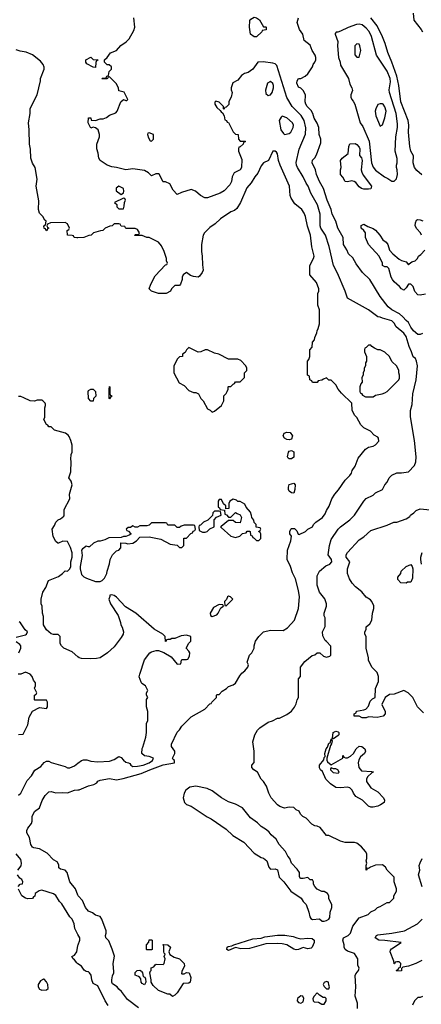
# Model space of a CAD drawing. Header units: inches. Extents: x 2348341 to 2479810, y 460419 to 613669.
# Tile 308 of 656: x 2359501 to 2362941, y 569721 to 578155. Entities that reach past the tile are written whole.
import ezdxf

# ---------------------------------------------------------------- set-up
doc = ezdxf.new("R2010")
doc.units = ezdxf.units.IN
doc.header["$MEASUREMENT"] = 0
for name, color, linetype in [('C3556', 7, 'Continuous'), ('C3557', 7, 'Continuous'), ('C3566', 7, 'Continuous'), ('C3567', 7, 'Continuous')]:
    doc.layers.add(name, color=color, linetype=linetype)

msp = doc.modelspace()

# ---------------------------------------------------------------- linework, layer by layer
at = {"layer": 'C3556', "color": 2, "elevation": 110}
msp.add_lwpolyline([(2359710, 569935.3), (2359704.7, 569935.3), (2359678, 569922), (2359658, 569890), (2359658, 569870), (2359670.9, 569850.9), (2359690, 569842.8), (2359730, 569844.7), (2359743.1, 569856.9), (2359742.7, 569890), (2359730, 569914)], close=True, dxfattribs=at)
at = {"layer": 'C3557', "color": 2}
for points, elevation in [([(2360000, 576286.3), (2359990, 576286), (2359968.4, 576288.4), (2359962, 576302), (2359950, 576306), (2359908.7, 576308.7), (2359906, 576350), (2359922, 576358), (2359926, 576370), (2359910, 576406), (2359890, 576418), (2359764.7, 576415.3), (2359738, 576402), (2359734, 576390), (2359738, 576378), (2359751.3, 576370), (2359738, 576362), (2359732.7, 576347.3), (2359726, 576350), (2359722, 576362), (2359710, 576366), (2359708, 576390), (2359722, 576398), (2359726, 576430), (2359716.4, 576436.4), (2359698, 576470), (2359670, 576498), (2359661.2, 576530), (2359663.1, 576603.1), (2359641.2, 576730), (2359649, 576790), (2359634, 576890), (2359610, 576926), (2359595.3, 576970), (2359593.2, 577046.8), (2359584, 577090), (2359582.7, 577210), (2359576, 577270), (2359589, 577350), (2359590, 577394), (2359649.1, 577510.9), (2359679, 577630), (2359679, 577650), (2359709, 577730), (2359708.9, 577748.9), (2359702, 577770), (2359680.2, 577800.2), (2359610, 577854), (2359555.5, 577875.5), (2359504.7, 577884.7), (2359470, 577898)], 102), ([(2360000, 572697.1), (2359950, 572739), (2359878, 572770), (2359858, 572790), (2359848, 572810), (2359848, 572870), (2359830, 572888), (2359790, 572888), (2359770, 572895.3), (2359729.5, 572929.5), (2359705.2, 572970), (2359703.1, 573043.1), (2359695.3, 573070), (2359694, 573130), (2359684, 573150), (2359685.2, 573190), (2359699, 573250), (2359724, 573290), (2359748.7, 573350), (2359833.6, 573386.4), (2359868, 573410), (2359890, 573434), (2359910, 573432), (2359930, 573452), (2359939, 573470), (2359939, 573510), (2359949, 573550), (2359948.9, 573588.9), (2359934.6, 573634.6), (2359910, 573686), (2359870, 573688), (2359834, 573670), (2359826, 573670), (2359810, 573686), (2359788.7, 573728.7), (2359778, 573790), (2359798, 573822), (2359809.3, 573850.7), (2359830, 573871.3), (2359850, 573878), (2359878, 573902), (2359882, 573910), (2359881.2, 573958.8), (2359928.7, 574050), (2359928, 574090), (2359949.3, 574170), (2359942, 574202), (2359922, 574230), (2359938.6, 574281.4), (2359942, 574370), (2359938, 574390), (2359942, 574430), (2359948.9, 574451.1), (2359948.7, 574510), (2359938, 574550), (2359923.1, 574583.1), (2359915.3, 574595.3), (2359893.2, 574613.2), (2359798, 574638), (2359770, 574666), (2359750, 574666), (2359742, 574682), (2359730, 574686), (2359708.7, 574728.7), (2359715.3, 574750), (2359715.3, 574830), (2359722, 574850), (2359720.4, 574860.4), (2359718, 574870), (2359698, 574890), (2359690, 574895.3), (2359650, 574895.3), (2359628.4, 574888.4), (2359588.9, 574888.9), (2359536.4, 574916.4), (2359510, 574926), (2359490, 574926)], 106), ([(2359470, 572866), (2359550, 572886), (2359558, 572890), (2359568, 572910), (2359548.7, 572928.7), (2359508.4, 572988.4), (2359496.4, 572996.4)], 110), ([(2359494, 572730), (2359509.1, 572770.9), (2359509.2, 572790), (2359502.7, 572802.7), (2359470, 572825.2)], 110), ([(2359490, 572032), (2359530, 572034), (2359570, 572114), (2359580.4, 572179.6), (2359608.9, 572231.1), (2359670, 572262), (2359730, 572254), (2359738, 572270), (2359738, 572310), (2359730, 572326), (2359630, 572326), (2359626, 572330), (2359628, 572370), (2359642, 572378), (2359646, 572390), (2359628.7, 572430), (2359635.3, 572450), (2359634.6, 572474.6), (2359618, 572498), (2359608, 572530), (2359590, 572548), (2359550, 572566), (2359510, 572548), (2359488, 572550)], 110), ([(2359489.1, 571510.9), (2359509.3, 571530.7), (2359563.2, 571636.8), (2359602, 571678), (2359630, 571726), (2359681.5, 571758.5), (2359710, 571791.3), (2359730, 571804.7), (2359750, 571804.7), (2359770, 571791.3), (2359890, 571758.8), (2359910, 571746.8), (2359930, 571746.8), (2359970, 571764), (2360000, 571787.3)], 106), ([(2360000, 570655.2), (2359979, 570710), (2359928.7, 570770), (2359908, 570850), (2359888.9, 570868.9), (2359850, 570879), (2359835.3, 570890), (2359834.6, 570914.6), (2359820.4, 570940.4), (2359790, 570958), (2359735.5, 571015.5), (2359670, 571053.2), (2359621.2, 571061.2), (2359610, 571068), (2359595.3, 571090), (2359584, 571150), (2359562, 571190), (2359562, 571210), (2359569, 571230), (2359602, 571270), (2359608.7, 571290), (2359608, 571330), (2359627.3, 571372.7), (2359670, 571404.7), (2359692.5, 571467.5), (2359718, 571510), (2359750, 571542), (2359770, 571544.7), (2359810, 571531.3), (2359870, 571534.8), (2359910, 571530.8), (2359970, 571554), (2360000, 571557.6)], 102), ([(2359485.2, 570870), (2359511.9, 570908.1), (2359517, 570930), (2359510, 570962), (2359470, 571008.7)], 106), ([(2359488, 570730), (2359506, 570750), (2359526, 570754), (2359528, 570770), (2359518, 570790), (2359502, 570802), (2359482, 570830)], 106), ([(2360000, 570319.1), (2359973.2, 570370), (2359966, 570410), (2359950, 570448.7), (2359929.6, 570469.6), (2359862, 570582), (2359842.7, 570602.7), (2359810, 570653.2), (2359790, 570666.6), (2359690, 570699), (2359666.4, 570693.6), (2359634, 570670), (2359630, 570646), (2359618, 570642), (2359611.6, 570628.4), (2359570, 570624), (2359549.3, 570629.3), (2359518, 570650), (2359490, 570706)], 106), ([(2360000, 570068.7), (2359990, 570075.3), (2359970, 570102), (2359958, 570110), (2359948, 570130), (2359970, 570142), (2359989.1, 570170.9), (2360000, 570224.1)], 106)]:
    msp.add_lwpolyline(points, dxfattribs=dict(at, elevation=elevation))
at = {"layer": 'C3566', "color": 2}
for points, elevation in [([(2360259.3, 569710), (2360232, 569750), (2360170, 569878), (2360130, 569898), (2360119, 569930), (2360113.2, 569970), (2360099, 569990), (2360090, 569999), (2360083.3, 570000)], 106), ([(2360519, 569690), (2360423.3, 569763.3), (2360373.2, 569830), (2360349.5, 569849.5), (2360335.3, 569870), (2360296.5, 569896.5), (2360289.3, 569910), (2360289.4, 569929.4), (2360296, 569964), (2360308.4, 569991.6), (2360307.6, 570000)], 102), ([(2360546, 570000), (2360551.6, 569991.6), (2360558, 569958), (2360572.7, 569952.7), (2360579.6, 569939.6), (2360582, 569910), (2360570, 569888), (2360550, 569898), (2360542, 569910), (2360538, 569938), (2360529, 569949), (2360519, 569959), (2360488.7, 569970), (2360490, 569994), (2360496, 570000)], 98), ([(2360888.8, 570000), (2360886, 569986), (2360890, 569982), (2360910, 569982), (2360930, 569992), (2360951.6, 569991.6), (2360966, 569950), (2360962, 569910), (2360950, 569902), (2360901, 569899), (2360850, 569818), (2360830, 569798), (2360810, 569788), (2360787.3, 569807.3), (2360770, 569808), (2360690, 569838), (2360643.1, 569883.1), (2360628, 569910), (2360628, 569930), (2360615.3, 569990), (2360617.6, 570000)], 98), ([(2362395.3, 569684.7), (2362395.3, 569730), (2362375.3, 569790), (2362381.2, 569870), (2362373.2, 569966.8), (2362379, 569981), (2362395.4, 570000)], 98), ([(2362950, 569788), (2362930, 569778), (2362910, 569778), (2362882, 569750), (2362866.4, 569713.6)], 98)]:
    msp.add_lwpolyline(points, dxfattribs=dict(at, elevation=elevation))
at = {"layer": 'C3566', "color": 2, "elevation": 102}
for points in [[(2362130, 569915.3), (2362110, 569908), (2362101, 569890), (2362110, 569872), (2362130, 569854), (2362150, 569854), (2362155.3, 569870), (2362148, 569888), (2362146, 569910)], [(2362050, 569818), (2362022, 569790), (2362012, 569770), (2362014, 569750), (2362022, 569742), (2362059.6, 569739.6), (2362090, 569722), (2362110, 569722), (2362126, 569750), (2362126, 569770), (2362118, 569778), (2362100.4, 569780.4), (2362070, 569798)], [(2361910, 569792.7), (2361881, 569770), (2361878.8, 569750), (2361890, 569736), (2361910, 569731.3), (2361930, 569742), (2361934, 569770), (2361926, 569790)]]:
    msp.add_lwpolyline(points, close=True, dxfattribs=at)
at = {"layer": 'C3567', "color": 2}
for points, elevation in [([(2362395.4, 570000), (2362404, 570010), (2362408.7, 570030), (2362396.4, 570056.4), (2362398, 570110), (2362370, 570155.3), (2362310, 570177.2), (2362289, 570190), (2362279, 570210), (2362279, 570230), (2362269.1, 570270.9), (2362275.3, 570290), (2362315.3, 570310), (2362334, 570330), (2362355.3, 570390), (2362410, 570462), (2362486, 570490), (2362507.3, 570512.7), (2362546, 570530), (2362566, 570550), (2362590, 570558), (2362650, 570592), (2362670, 570594), (2362706, 570630), (2362706, 570650), (2362728, 570690), (2362728, 570710), (2362708.7, 570770), (2362708, 570810), (2362648.9, 570868.9), (2362634.6, 570894.6), (2362610, 570915.3), (2362547.5, 570912.5), (2362504.5, 570895.5), (2362490, 570884), (2362474, 570886), (2362474, 570874), (2362468.7, 570868.7), (2362468.9, 570908.9), (2362474, 570930), (2362469.2, 570950), (2362474, 570970), (2362474, 571010), (2362464, 571030), (2362430, 571068.7), (2362390, 571102), (2362370, 571108), (2362290, 571108), (2362250, 571118), (2362150, 571168), (2362130, 571168), (2362074.6, 571234.6), (2362050, 571248), (2362028.4, 571248.4), (2362003.1, 571263.1), (2361954.6, 571314.6), (2361926, 571330), (2361906, 571350), (2361894.6, 571374.6), (2361870, 571386), (2361850, 571406), (2361810, 571408), (2361770, 571402), (2361730, 571415.3), (2361709.3, 571429.3), (2361655.3, 571490), (2361635.3, 571530), (2361615.3, 571590), (2361588.7, 571630), (2361569.4, 571649.4), (2361538, 571710), (2361506, 571730), (2361488.4, 571748.4), (2361488.7, 571770), (2361508.4, 571791.6), (2361509, 571890), (2361499, 571970), (2361515.3, 572030), (2361538, 572070), (2361558, 572090), (2361630, 572138), (2361666, 572150), (2361710, 572172), (2361727.3, 572172.7), (2361790, 572202), (2361830, 572232), (2361853.6, 572266.4), (2361870, 572294), (2361878, 572330), (2361888, 572350), (2361888, 572510), (2361906, 572530), (2361907.3, 572607.3), (2361943.1, 572656.9), (2362006, 572710), (2362030, 572714), (2362050, 572732), (2362071.6, 572731.6), (2362103.6, 572703.6), (2362130, 572694), (2362156.4, 572703.6), (2362167.3, 572712.7), (2362167.3, 572787.3), (2362130, 572828), (2362116.4, 572836.4), (2362096.4, 572876.4), (2362095.3, 572910), (2362116.4, 572956.4), (2362118, 573030), (2362108.9, 573048.9), (2362108.7, 573070), (2362128.7, 573130), (2362128.7, 573150), (2362113.6, 573193.6), (2362068.4, 573251.6), (2362049, 573310), (2362048.7, 573370), (2362049, 573390), (2362069, 573430), (2362124.2, 573475.8), (2362157.2, 573490), (2362175.1, 573510), (2362172.3, 573532.3), (2362142, 573570), (2362153.2, 573650), (2362170, 573702), (2362229, 573790), (2362249.5, 573810.5), (2362329.4, 573870.6), (2362368.7, 573910), (2362448, 574030), (2362470, 574052), (2362530, 574082), (2362550, 574102), (2362608.4, 574131.6), (2362628.4, 574171.6), (2362650, 574194), (2362666, 574230), (2362690, 574254), (2362730, 574272), (2362770, 574272), (2362830, 574282), (2362884, 574336), (2362893.6, 574366.4), (2362897.2, 574410), (2362882.7, 574550), (2362848.4, 574751.6), (2362848.4, 574808.4), (2362862.7, 574857.3), (2362869.6, 574950), (2362898, 575070), (2362908.7, 575190), (2362901.2, 575230), (2362890, 575254), (2362870, 575268), (2362858, 575310), (2362835.8, 575355.8), (2362810, 575440.9), (2362790, 575469.6), (2362724.4, 575524.4), (2362710, 575555.3), (2362690, 575575.3), (2362610, 575598), (2362590, 575608), (2362570, 575608.7), (2362490, 575668.7), (2362309, 575769), (2362288.7, 575830), (2362224.1, 575984.1), (2362189.5, 576049.5), (2362152.1, 576212.1), (2362119.3, 576310), (2362080.9, 576370), (2362075.1, 576390), (2362076, 576490), (2362051.8, 576570), (2361995.1, 576670), (2361973.2, 576730), (2361954.5, 576754.5), (2361929.2, 576810), (2361879.3, 576890), (2361872.7, 576910), (2361869.3, 576930.7), (2361893.6, 577046.4), (2361950, 577174), (2361952.3, 577227.7), (2361938.4, 577290), (2361912.9, 577332.9), (2361836, 577410), (2361789.5, 577489.5), (2361702.9, 577762.9), (2361690, 577776), (2361670, 577782.9), (2361587.1, 577792.9), (2361542, 577790), (2361498, 577730), (2361458.5, 577701.5), (2361427.1, 577692.9), (2361402, 577678), (2361370, 577638), (2361326.4, 577613.6), (2361312, 577570), (2361312.7, 577552.7), (2361322, 577530), (2361311.3, 577490), (2361292.7, 577452.7), (2361291, 577429), (2361270, 577406), (2361258, 577402), (2361250, 577386), (2361246, 577390), (2361246, 577410), (2361210, 577448), (2361182, 577458), (2361172.7, 577447.3), (2361172, 577430), (2361190, 577402), (2361218, 577378), (2361225.4, 577365.4), (2361238, 577358), (2361251.6, 577331.6), (2361258, 577298), (2361272.7, 577292.7), (2361278, 577278), (2361290, 577274), (2361330, 577194), (2361350, 577174), (2361372.7, 577172.7), (2361374, 577130), (2361390, 577114), (2361430, 577114), (2361434, 577110), (2361418, 577102), (2361414, 577090), (2361390, 577066), (2361378, 577062), (2361374, 577050), (2361374, 577030), (2361403.6, 576956.4), (2361402, 576890), (2361390, 576868), (2361338, 576842), (2361321, 576810), (2361314.8, 576770), (2361299.8, 576740.2), (2361251, 576690), (2361218, 576670), (2361110, 576629.3), (2361088, 576630), (2361050, 576649), (2361005.6, 576685.6), (2360970, 576699), (2360885.4, 576674.6), (2360850, 576658), (2360814.6, 576694.6), (2360786, 576750), (2360750, 576766), (2360730, 576766), (2360726, 576770), (2360698, 576830), (2360690, 576835.3), (2360665.4, 576834.6), (2360630, 576818), (2360603.1, 576843.1), (2360570, 576862), (2360470, 576877.2), (2360409.4, 576869.4), (2360330, 576889.2), (2360290, 576893.2), (2360250, 576909), (2360189.4, 576949.4), (2360177.2, 576970), (2360172.9, 577012.9), (2360162, 577050), (2360162, 577090), (2360184, 577150), (2360184, 577170), (2360174, 577210), (2360150, 577228.7), (2360130, 577235.3), (2360110, 577226), (2360088, 577270), (2360090, 577314), (2360110, 577314), (2360114, 577294), (2360150, 577291.3), (2360190, 577304.7), (2360214.6, 577305.4), (2360243.1, 577316.9), (2360270, 577338), (2360323.1, 577356.9), (2360335.3, 577370), (2360366, 577450), (2360388.4, 577471.6), (2360410, 577462), (2360418, 577462), (2360426, 577470), (2360394.6, 577534.6), (2360350, 577546), (2360348, 577570), (2360328.4, 577608.4), (2360270, 577666), (2360258, 577662), (2360254, 577650), (2360247.3, 577647.3), (2360210, 577646), (2360206, 577650), (2360210, 577654), (2360242, 577658), (2360246, 577670), (2360262, 577678), (2360268, 577710), (2360286, 577730), (2360286, 577750), (2360267.3, 577767.3), (2360250, 577768), (2360226, 577790), (2360226, 577810), (2360250, 577832), (2360278, 577870), (2360328.9, 577891.1), (2360366.6, 577933.4), (2360413.6, 577966.4), (2360438, 577990), (2360478, 578062), (2360488, 578090), (2360478, 578170)], 98), ([(2362950, 575466), (2362930, 575458), (2362910, 575458), (2362874, 575490), (2362850, 575522), (2362830, 575562), (2362810, 575577.2), (2362782.7, 575610), (2362754.1, 575634.1), (2362689.2, 575670), (2362656.6, 575696.6), (2362590, 575784), (2362499.3, 575930), (2362437.2, 575990), (2362382.7, 576062.7), (2362354.5, 576114.5), (2362317.2, 576150), (2362304.5, 576184.5), (2362273.2, 576230), (2362272.7, 576290), (2362225.2, 576370), (2362209.3, 576430), (2362178, 576490), (2362169.6, 576529.6), (2362133.2, 576610), (2362102.7, 576710), (2362070, 576768.7), (2362043.7, 576830), (2362036, 576870), (2362006, 576930), (2362010, 576951.3), (2362030, 576971.3), (2362044.1, 576995.9), (2362080.1, 577099.9), (2362080.7, 577130), (2362065.1, 577170), (2362063.6, 577230), (2362050, 577269), (2362024.5, 577310), (2362011.2, 577351.2), (2361996.4, 577376.4), (2361963.7, 577410), (2361952.3, 577430), (2361946, 577450), (2361949, 577509), (2361943.1, 577523.1), (2361928.4, 577548.4), (2361908.4, 577568.4), (2361890, 577578), (2361875.3, 577610), (2361878, 577630), (2361889.3, 577650.7), (2361910, 577652), (2361946, 577670), (2361968.4, 577691.6), (2362008.7, 577750), (2362015.3, 577770), (2362030, 577792), (2362037.2, 577810), (2362037.2, 577830), (2362031.8, 577851.8), (2362005.2, 577890), (2361990, 577935.3), (2361937.2, 577977.2), (2361925.2, 578030), (2361897.2, 578070), (2361879, 578130), (2361888.7, 578170)], 94), ([(2362946.6, 576826.6), (2362902.4, 576862.4), (2362882, 576890), (2362872.3, 576930), (2362874, 576990), (2362852, 577030), (2362842.9, 577070), (2362831.6, 577190), (2362833, 577250), (2362827.8, 577290), (2362765.6, 577450), (2362747.6, 577590), (2362731.6, 577670), (2362689.7, 577789.7), (2362653.3, 577873.3), (2362632, 577950), (2362610, 578008.7), (2362563.2, 578103.2), (2362509.4, 578169.4)], 90), ([(2362870, 578211.3), (2362878, 578150), (2362941, 578070), (2362952, 578050)], 90), ([(2360000, 571557.6), (2360010, 571558.8), (2360090, 571593), (2360136, 571604), (2360161.2, 571618.8), (2360170, 571631), (2360190, 571641), (2360270, 571654.8), (2360330, 571642.8), (2360386.3, 571653.7), (2360541.6, 571698.4), (2360615.3, 571730), (2360730, 571770.8), (2360826, 571790), (2360826, 571810), (2360816.4, 571816.4), (2360808.7, 571830), (2360828.7, 571870), (2360828.7, 571890), (2360802, 571930), (2360801.2, 571950), (2360850, 572052), (2360870, 572072), (2360890, 572102), (2360970, 572182), (2361086, 572250), (2361130, 572294), (2361142, 572298), (2361146, 572310), (2361186, 572350), (2361186, 572370), (2361190, 572374), (2361210, 572374), (2361236.4, 572403.6), (2361273.6, 572426.4), (2361290, 572442), (2361330, 572458), (2361349.1, 572470.9), (2361386.3, 572533.7), (2361403.7, 572556.3), (2361430, 572576), (2361454, 572610), (2361462, 572630), (2361448.9, 572651.1), (2361469.1, 572710.9), (2361488, 572730), (2361508.7, 572770), (2361508.7, 572790), (2361522, 572830), (2361550, 572872), (2361588, 572910), (2361650, 572924.7), (2361756.4, 572923.6), (2361795.3, 572944.7), (2361855.3, 573010), (2361888.7, 573110), (2361897.2, 573210), (2361890, 573266), (2361864.7, 573364.7), (2361836.2, 573416.2), (2361819.5, 573470), (2361792.7, 573530), (2361796, 573610), (2361822, 573690), (2361829, 573730), (2361816, 573750), (2361815.1, 573770), (2361823.7, 573790), (2361830, 573797.3), (2361855.9, 573795.9), (2361875.9, 573775.9), (2361887.1, 573747.1), (2361894.6, 573745.4), (2361950, 573772), (2361969.1, 573790.9), (2362008.4, 573811.6), (2362018, 573830), (2362038, 573850), (2362095.3, 573890), (2362118, 573922), (2362128.7, 573950), (2362152.9, 573987.1), (2362175.3, 574050), (2362199, 574090), (2362231.9, 574128.1), (2362290, 574211.3), (2362328.7, 574250), (2362342, 574270), (2362350, 574292), (2362375.3, 574330), (2362400.2, 574399.8), (2362463.1, 574476.9), (2362490, 574492), (2362530, 574502), (2362550, 574512), (2362576.4, 574543.6), (2362575.3, 574570), (2362570, 574578), (2362536.4, 574596.4), (2362506, 574630), (2362450, 574658), (2362423.1, 574683.1), (2362390, 574746), (2362370, 574766), (2362348, 574810), (2362346, 574870), (2362256.4, 574956.4), (2362228, 574990), (2362210, 575026), (2362170, 575066), (2362150, 575066), (2362130, 575086), (2362103.6, 575076.4), (2362090, 575066), (2362058, 575062), (2362050, 575046), (2362010, 575046), (2362002, 575062), (2361986, 575070), (2361982, 575102), (2361966, 575110), (2361966, 575230), (2361976.4, 575243.6), (2361986, 575270), (2361987.3, 575327.3), (2362006, 575350), (2362008.4, 575391.6), (2362027.3, 575412.7), (2362028.4, 575431.6), (2362047.3, 575472.7), (2362048, 575490), (2362058, 575510), (2362068, 575550), (2362068, 575670), (2362055.3, 575710), (2362055.3, 575810), (2362062, 575830), (2362062, 575850), (2362043.1, 575903.1), (2361986, 575970), (2361986, 576050), (2362018, 576110), (2362022, 576130), (2362002, 576210), (2361992.7, 576310), (2361966.8, 576386.8), (2361950, 576468), (2361938.9, 576498.9), (2361919, 576530), (2361858.6, 576578.6), (2361825.6, 576625.6), (2361817.2, 576650), (2361812.7, 576730), (2361733.2, 576910), (2361719, 576950), (2361710, 577006), (2361700.4, 577020.4), (2361690, 577028), (2361670, 577028), (2361632, 576950), (2361590, 576928.7), (2361570, 576902), (2361541.1, 576838.9), (2361514, 576810), (2361482.5, 576757.5), (2361446.6, 576713.4), (2361391.3, 576590), (2361362, 576538), (2361339.8, 576520.2), (2361310, 576508.7), (2361222, 576450), (2361173.7, 576406.3), (2361130, 576375.3), (2361084.7, 576330), (2361071.3, 576310), (2361058, 576230), (2361058, 576170), (2361064.7, 576130), (2361065.4, 576054.6), (2361071, 576010), (2361064.7, 575990), (2361042, 575958), (2361030, 575949.2), (2360990, 575954), (2360964.7, 575964.7), (2360930, 575988), (2360902, 575970), (2360892, 575950), (2360891.3, 575930), (2360878, 575890), (2360870, 575878), (2360830, 575878), (2360802, 575850), (2360792, 575830), (2360754, 575810), (2360688.9, 575808.9), (2360629.1, 575829.1), (2360609, 575850), (2360624, 575890), (2360660.2, 575959.8), (2360750, 576054), (2360762, 576058), (2360766, 576070), (2360758, 576090), (2360758, 576110), (2360738, 576170), (2360716.4, 576216.4), (2360688.4, 576248.4), (2360610, 576288), (2360588.4, 576288.4), (2360550, 576306), (2360487.3, 576307.3), (2360490, 576314), (2360522, 576318), (2360526, 576330), (2360510, 576358), (2360490, 576366), (2360410, 576366), (2360402, 576382), (2360370, 576386), (2360362, 576402), (2360350, 576406), (2360310, 576406), (2360291.6, 576388.4), (2360272.7, 576387.3), (2360234, 576370), (2360211.6, 576348.4), (2360192.7, 576347.3), (2360134, 576330), (2360111.6, 576308.4), (2360092.7, 576307.3), (2360050, 576288), (2360000, 576286.3)], 102), ([(2362976.9, 575803.1), (2362930, 575795.3), (2362910, 575798), (2362886.8, 575826.8), (2362870, 575868), (2362850, 575888.7), (2362830, 575888), (2362810, 575858), (2362790, 575838), (2362770, 575848), (2362755.3, 575870), (2362709.3, 575909.3), (2362694, 575930), (2362684, 575950), (2362663.1, 576023.1), (2362650, 576038), (2362630, 576038), (2362610, 576048), (2362608, 576070), (2362579, 576130), (2362489, 576230), (2362462, 576290), (2362462, 576330), (2362450, 576348), (2362426, 576370), (2362427.3, 576392.7), (2362450, 576402), (2362482.8, 576382.8), (2362530, 576366), (2362550, 576351), (2362586, 576310), (2362610.4, 576270.4), (2362640.7, 576250), (2362653, 576230), (2362670, 576182), (2362696, 576150), (2362750, 576102.8), (2362770, 576091), (2362810, 576082), (2362830, 576054), (2362836.4, 576063.6), (2362860.2, 576079.8), (2362888, 576090), (2362908, 576110), (2362918, 576130), (2362937.2, 576142.8), (2362970, 576182)], 90), ([(2362942, 576310), (2362935.3, 576330), (2362903.2, 576363.2), (2362889.4, 576389.4), (2362890, 576414), (2362901.2, 576438.8), (2362910, 576444.7), (2362930, 576441), (2362953.2, 576433.2)], 90), ([(2362958.6, 572218.6), (2362908.7, 572270), (2362868, 572350), (2362828.4, 572388.4), (2362790, 572408), (2362710, 572378), (2362670, 572375.3), (2362631.6, 572348.4), (2362602, 572290), (2362631.6, 572228.4), (2362632, 572210), (2362614, 572190), (2362563.6, 572176.4), (2362490, 572182), (2362470, 572174), (2362434.6, 572174.6), (2362410, 572188), (2362366, 572190), (2362366, 572210), (2362382, 572218), (2362387.3, 572232.7), (2362450, 572242), (2362466, 572250), (2362490, 572274), (2362504, 572316), (2362522, 572338), (2362546, 572350), (2362547.3, 572427.3), (2362574.6, 572485.4), (2362574, 572530), (2362563.1, 572563.1), (2362518, 572610), (2362488.7, 572670), (2362488.4, 572688.4), (2362468.7, 572770), (2362468, 572870), (2362458, 572890), (2362458, 572910), (2362468, 572930), (2362470, 572954), (2362500.4, 572979.6), (2362518, 573010), (2362522, 573070), (2362535.3, 573110), (2362534.6, 573134.6), (2362518, 573170), (2362504.7, 573184.7), (2362469.3, 573209.3), (2362432.9, 573252.9), (2362378, 573298), (2362349.1, 573329.1), (2362325.6, 573365.6), (2362309, 573410), (2362309, 573450), (2362329.2, 573510), (2362298, 573550), (2362298.7, 573570), (2362308.3, 573591.7), (2362410, 573698), (2362450, 573724.7), (2362510, 573778), (2362650, 573824.7), (2362706, 573850), (2362730, 573851.3), (2362810, 573878), (2362842, 573898), (2362849.3, 573910.7), (2362878, 573930), (2362898, 573950), (2362930, 573964.7), (2363070, 573951.3)], 94), ([(2362944, 573490), (2362937.2, 573530), (2362937.2, 573550), (2362949, 573590)], 90), ([(2360000, 571787.3), (2360029.7, 571810.3), (2360045.8, 571814.2), (2360074.4, 571814.4), (2360110, 571804), (2360170, 571798), (2360270, 571804), (2360310, 571819.1), (2360350, 571842.8), (2360370, 571836), (2360390, 571811), (2360410, 571796), (2360434, 571790), (2360443.6, 571783.6), (2360451.3, 571770), (2360470, 571758.8), (2360510, 571760.5), (2360559, 571770), (2360609, 571790), (2360637.2, 571810), (2360648, 571830), (2360610, 571844), (2360568.9, 571848.9), (2360548, 571868), (2360548.9, 571911.1), (2360556.4, 571923.6), (2360582, 572010), (2360588, 572050), (2360588, 572130), (2360598, 572150), (2360598, 572230), (2360588, 572270), (2360588, 572332), (2360598, 572350), (2360586, 572370), (2360586, 572390), (2360598, 572410), (2360578, 572450), (2360546, 572470), (2360540.4, 572480.4), (2360524.7, 572524.7), (2360528.7, 572550), (2360570, 572672), (2360615.3, 572730), (2360630, 572741), (2360670, 572752), (2360690, 572752), (2360734.4, 572734.4), (2360796.9, 572696.9), (2360850, 572634), (2360882, 572638), (2360886, 572670), (2360890, 572674), (2360930, 572674), (2360942, 572678), (2360956.4, 572703.6), (2360958, 572730), (2360950, 572746), (2360928, 572770), (2360950, 572814), (2360966, 572830), (2360968, 572850), (2360966, 572870), (2360930, 572882), (2360884, 572876), (2360830, 572855.3), (2360804.7, 572855.3), (2360790, 572846), (2360770, 572846), (2360758, 572842), (2360754, 572830), (2360748.4, 572828.4), (2360746, 572870), (2360728, 572890), (2360652.9, 572932.9), (2360495.3, 573070), (2360405.6, 573125.6), (2360330, 573208.7), (2360310, 573222), (2360290, 573228), (2360274, 573226), (2360274, 573214), (2360264.7, 573190), (2360278, 573150), (2360344.7, 573050), (2360364.7, 572990), (2360366, 572970), (2360378, 572950), (2360391, 572910), (2360386, 572890), (2360370, 572862), (2360310, 572782), (2360252, 572730), (2360190.7, 572689.3), (2360158, 572682), (2360110, 572679), (2360030, 572682), (2360010, 572688.7), (2360000, 572697.1)], 106), ([(2362948.4, 570728.4), (2362918, 570830), (2362928, 570870), (2362922, 570910), (2362930, 570934), (2362949.3, 570970.7)], 94), ([(2360307.6, 570000), (2360300.9, 570070), (2360312.5, 570132.5), (2360293.2, 570193.2), (2360263.7, 570263.7), (2360239, 570290), (2360235.3, 570310), (2360242, 570330), (2360242, 570350), (2360205.2, 570450), (2360190, 570473.2), (2360150, 570484), (2360123.2, 570503.2), (2360090, 570519), (2360064, 570550), (2360038, 570610), (2360002, 570650), (2360000, 570655.2)], 102), ([(2362945.4, 570094.6), (2362894, 570070), (2362830, 570048), (2362782, 570038), (2362772.7, 570027.3), (2362770, 570008), (2362730, 570006), (2362727.3, 570012.7), (2362742, 570018), (2362747.3, 570032.7), (2362762, 570038), (2362766, 570070), (2362750, 570086), (2362730, 570086), (2362718, 570082), (2362712.7, 570067.3), (2362707.3, 570067.3), (2362706, 570090), (2362675.3, 570170), (2362676.4, 570183.6), (2362684.7, 570195.3), (2362768.7, 570250), (2362630, 570268.3), (2362578, 570270), (2362546, 570290), (2362556, 570310), (2362570, 570315.6), (2362688, 570330), (2362798, 570350), (2362908, 570410), (2362948.7, 570450)], 94), ([(2360000, 570224.1), (2360001.2, 570230), (2360015.3, 570270), (2360015.3, 570290), (2360000, 570319.1)], 106), ([(2360617.6, 570000), (2360618, 570002), (2360626, 570010), (2360627.3, 570032.7), (2360650, 570042), (2360660.2, 570059.8), (2360670, 570066), (2360730, 570062), (2360738, 570070), (2360748, 570110), (2360738, 570130), (2360746, 570150), (2360738, 570158), (2360735.3, 570170), (2360736.4, 570216.4), (2360730, 570232), (2360770, 570231.3), (2360792, 570210), (2360778, 570170), (2360786, 570146), (2360824.5, 570124.5), (2360870.8, 570110.8), (2360910.9, 570070.9), (2360911.6, 570048.4), (2360890, 570006), (2360888.8, 570000)], 98), ([(2360083.3, 570000), (2360070, 570002), (2360053.6, 570013.6), (2360030, 570048.7), (2360000, 570068.7)], 106), ([(2360496, 570000), (2360506, 570010), (2360530, 570012), (2360543.6, 570003.6), (2360546, 570000)], 98)]:
    msp.add_lwpolyline(points, dxfattribs=dict(at, elevation=elevation))
for points, elevation in [([(2361590, 578094), (2361610, 578094), (2361612, 578090), (2361611, 578069), (2361578, 578062), (2361574, 578050), (2361530, 578008), (2361508.4, 578008.4), (2361478, 578030), (2361469, 578090), (2361472.7, 578147.3), (2361480.9, 578159.1), (2361510, 578176), (2361530, 578171.3), (2361554, 578154)], 94), ([(2362410, 578115.1), (2362385.8, 578114.2), (2362313.2, 578086.8), (2362250, 578055.3), (2362227.3, 578047.3), (2362212.7, 578047.3), (2362203.6, 578036.4), (2362202, 578030), (2362227.3, 577967.3), (2362223.8, 577930), (2362232.7, 577830), (2362246.7, 577790), (2362250, 577764.7), (2362316, 577650), (2362330, 577602), (2362346, 577570), (2362351.3, 577548.7), (2362338, 577510), (2362338, 577490), (2362344.7, 577470), (2362358, 577458), (2362371.1, 577431.1), (2362416, 577270), (2362439.9, 577239.9), (2362495.1, 577115.1), (2362513.4, 576930), (2362530, 576891.3), (2362550, 576866.8), (2362624.7, 576810), (2362655.5, 576795.5), (2362690, 576771.3), (2362710, 576772), (2362728.9, 576791.1), (2362738, 576830), (2362735.3, 576870), (2362729, 576890), (2362729, 576910), (2362735.3, 576930), (2362734.6, 576965.4), (2362717.2, 577030), (2362723.7, 577150), (2362737, 577230), (2362736.6, 577263.4), (2362726, 577350), (2362667.3, 577530), (2362665.4, 577554.6), (2362676.1, 577623.9), (2362674, 577650), (2362650, 577712.7), (2362558, 577850), (2362513.6, 578010), (2362493.2, 578053.2), (2362470, 578082), (2362433.2, 578110)], 94), ([(2362390, 577948), (2362372, 577930), (2362372.7, 577852.7), (2362390, 577834), (2362410, 577834), (2362422, 577890), (2362415.3, 577930), (2362410, 577946)], 98), ([(2360150, 577746), (2360130, 577748), (2360076.4, 577776.4), (2360068, 577790), (2360066, 577810), (2360110, 577834), (2360130, 577814), (2360174, 577810), (2360158, 577802), (2360152.7, 577787.3)], 98), ([(2361650, 577624), (2361624.7, 577610), (2361606.8, 577550), (2361610, 577522), (2361630, 577504.7), (2361650, 577512), (2361662, 577530), (2361675.1, 577570), (2361676.2, 577590), (2361670, 577608.7)], 102), ([(2362590, 577435.3), (2362570, 577428), (2362551, 577390), (2362546.8, 577370), (2362551, 577330), (2362590, 577242), (2362610, 577254), (2362630, 577314), (2362639.3, 577370), (2362630, 577408), (2362614, 577430), (2362610, 577434)], 98), ([(2361750, 577328), (2361739.6, 577320.4), (2361722, 577290), (2361738, 577210), (2361759.6, 577179.6), (2361770, 577172), (2361810, 577181), (2361822, 577190), (2361844, 577230), (2361845.2, 577250), (2361837.2, 577270), (2361790, 577313.2)], 102), ([(2360610, 577186), (2360598, 577182), (2360594, 577170), (2360603.6, 577143.6), (2360618, 577118), (2360630, 577114), (2360646, 577130), (2360646, 577170)], 98), ([(2362490, 576702), (2362450, 576704), (2362428, 576710), (2362410, 576722), (2362380.2, 576760.2), (2362366, 576770), (2362346, 576774), (2362310, 576766), (2362290, 576768), (2362270, 576806), (2362248.4, 576828.4), (2362248.4, 576868.4), (2362255.3, 576890), (2362249, 576950), (2362262, 576970), (2362314, 577010), (2362319, 577070), (2362329.2, 577090.8), (2362373.2, 577093.2), (2362390, 577086), (2362410, 577062), (2362414, 577050), (2362411.3, 576991.3), (2362430, 576972), (2362434.9, 576950), (2362426.8, 576870), (2362430.7, 576850), (2362443.4, 576823.4), (2362514.8, 576730), (2362510, 576706)], 90), ([(2360350, 576729.2), (2360327.7, 576712.3), (2360326, 576690), (2360370, 576658), (2360389, 576671), (2360394, 576686), (2360389, 576710)], 102), ([(2360390, 576626), (2360314, 576590), (2360331.6, 576571.6), (2360332.7, 576552.7), (2360350, 576534), (2360390, 576534), (2360396.4, 576556.4), (2360398, 576590), (2360406, 576610), (2360402, 576622)], 102), ([(2360950, 575346), (2360930, 575326), (2360916.9, 575303.1), (2360894, 575290), (2360894, 575270), (2360870, 575268), (2360852, 575250), (2360822, 575190), (2360822, 575130), (2360865.4, 575045.4), (2360910, 575022), (2360950, 574978), (2360990, 574962), (2361010, 574962), (2361031.3, 574951.3), (2361052, 574910), (2361072, 574890), (2361110, 574822), (2361130.9, 574810.9), (2361150, 574792), (2361170, 574802), (2361228, 574850), (2361248, 574890), (2361248.4, 574931.6), (2361270, 574954), (2361278, 574970), (2361286, 574990), (2361286, 575010), (2361290, 575014), (2361310, 575014), (2361330, 575034), (2361342, 575038), (2361348.4, 575051.6), (2361390, 575054), (2361426, 575090), (2361426, 575130), (2361446, 575150), (2361446, 575170), (2361438, 575190), (2361394.6, 575234.6), (2361370, 575248), (2361290, 575246), (2361206, 575290), (2361170, 575298), (2361110, 575326), (2361090, 575326), (2361051.6, 575308.4), (2361030, 575308)], 106), ([(2362510, 575366), (2362490, 575366), (2362470, 575346), (2362458, 575342), (2362454, 575330), (2362454, 575310), (2362472, 575270), (2362472, 575230), (2362463.6, 575216.4), (2362462, 575190), (2362452, 575170), (2362452, 575150), (2362442, 575130), (2362442, 575110), (2362432, 575090), (2362434, 575050), (2362423.6, 575036.4), (2362414, 575010), (2362414, 574970), (2362418, 574958), (2362430, 574954), (2362438, 574938), (2362463.6, 574923.6), (2362530, 574924.7), (2362550, 574938), (2362606, 574950), (2362630, 574958), (2362648, 574970), (2362748, 575070), (2362754.6, 575085.4), (2362755.3, 575110), (2362748, 575130), (2362748, 575150), (2362730, 575186), (2362690, 575226), (2362668, 575270), (2362630, 575308), (2362590, 575328), (2362570, 575328), (2362540.4, 575340.4), (2362516.4, 575356.4)], 102), ([(2360110, 574888), (2360089, 574910), (2360086, 574970), (2360090, 574978), (2360110, 574990.8), (2360130.7, 574990.7), (2360151.3, 574970), (2360152, 574930), (2360134, 574910), (2360130, 574888)], 102), ([(2360270, 574906), (2360266, 574910), (2360266, 574990), (2360270, 575014), (2360274, 575010), (2360274, 574950), (2360278, 574938), (2360292, 574930), (2360278, 574922)], 102), ([(2361810, 574555.1), (2361790, 574558), (2361768, 574570), (2361759, 574590), (2361767, 574613), (2361790, 574622), (2361818.4, 574618.4), (2361837.3, 574590), (2361830, 574562)], 102), ([(2361810, 574394), (2361800.2, 574400.2), (2361794, 574410), (2361804, 574450), (2361810, 574458), (2361830, 574464.7), (2361850, 574452), (2361850, 574408), (2361830, 574394)], 102), ([(2361850, 574098), (2361830, 574102), (2361810, 574117.2), (2361803.6, 574130), (2361802.9, 574150), (2361810, 574174), (2361850, 574186), (2361859.1, 574170), (2361858.4, 574130)], 102), ([(2361330, 574048), (2361302, 574030), (2361292, 574010), (2361292.7, 573967.3), (2361266, 573966), (2361266, 573990), (2361247.3, 574007.3), (2361230, 574046), (2361210, 574046), (2361202, 574030), (2361202, 573982), (2361212.7, 573972.7), (2361218, 573958), (2361254, 573954), (2361258, 573918), (2361272.7, 573912.7), (2361290, 573894), (2361310, 573894), (2361350, 573934), (2361363.6, 573923.6), (2361390, 573914), (2361402, 573890), (2361390, 573846), (2361348.4, 573848.4), (2361330, 573866), (2361290, 573866), (2361225.4, 573814.6), (2361222, 573810), (2361225.4, 573805.4), (2361310, 573732), (2361350, 573718), (2361386, 573730), (2361410, 573754), (2361442, 573758), (2361450, 573774), (2361470, 573774), (2361474, 573770), (2361478, 573738), (2361492.7, 573732.7), (2361498, 573718), (2361510, 573714), (2361530, 573694), (2361550, 573694), (2361566, 573710), (2361566, 573750), (2361562, 573762), (2361546, 573770), (2361562, 573778), (2361566, 573790), (2361562, 573802), (2361527.3, 573807.3), (2361526, 573830), (2361508.4, 573848.4), (2361507.3, 573867.3), (2361488, 573890), (2361487.3, 573907.3), (2361476.4, 573936.4), (2361440.2, 573980.2), (2361430, 574006), (2361390, 574028), (2361370, 574028), (2361358, 574038)], 106), ([(2361210, 573946), (2361170, 573946), (2361154, 573930), (2361152.7, 573907.3), (2361132.7, 573887.3), (2361112, 573868), (2361074, 573850), (2361050, 573826), (2361038, 573822), (2361034, 573810), (2361038, 573778), (2361065.4, 573765.4), (2361090, 573764.7), (2361106, 573770), (2361130, 573794), (2361166, 573810), (2361166, 573870), (2361187.3, 573892.7), (2361226, 573910), (2361222, 573942)], 106), ([(2360750, 573846), (2360630, 573846), (2360610, 573826), (2360590, 573818), (2360530, 573818), (2360510, 573808), (2360490, 573808), (2360470, 573818), (2360450, 573806), (2360430, 573806), (2360414, 573790), (2360418, 573778), (2360432.7, 573772.7), (2360451.6, 573751.6), (2360451.6, 573748.4), (2360439.6, 573740.4), (2360410, 573728), (2360390, 573728), (2360370, 573718), (2360263.6, 573716.4), (2360230, 573698), (2360190, 573688), (2360170, 573688), (2360134, 573670), (2360099.6, 573640.4), (2360090, 573638), (2360070, 573646), (2360054, 573630), (2360038, 573622), (2360031.3, 573610), (2360035.9, 573564.1), (2360018, 573470), (2360018, 573450), (2360030, 573402), (2360050, 573382), (2360074, 573370), (2360150, 573342), (2360190, 573342), (2360206, 573350), (2360228.4, 573371.6), (2360248, 573410), (2360248.9, 573431.1), (2360270, 573494), (2360275.3, 573530), (2360295.3, 573570), (2360330, 573604.7), (2360350, 573612), (2360368, 573630), (2360367.3, 573672.7), (2360408.4, 573671.6), (2360426, 573666), (2360470, 573671.3), (2360502, 573690), (2360530, 573722), (2360610, 573724.7), (2360710, 573704.7), (2360790, 573662), (2360850, 573654), (2360870, 573634), (2360890, 573634), (2360906, 573650), (2360907.3, 573712.7), (2360930, 573714), (2360967.3, 573752.7), (2360982, 573758), (2360987.3, 573772.7), (2361002, 573778), (2361006, 573790), (2361002, 573822), (2360990, 573826), (2360910, 573826), (2360883.6, 573816.4), (2360870, 573806), (2360850, 573806), (2360830, 573826), (2360770, 573826), (2360762, 573842)], 106), ([(2362810, 573328), (2362766, 573330), (2362740.4, 573360.4), (2362740.4, 573379.6), (2362766, 573410), (2362768, 573430), (2362810, 573470.6), (2362850, 573486.8), (2362864, 573470), (2362867.3, 573450), (2362864.7, 573370), (2362850, 573338), (2362823.6, 573336.4)], 90), ([(2361290, 573218), (2361282, 573210), (2361272.7, 573187.3), (2361254, 573170), (2361258, 573138), (2361270, 573134), (2361326, 573190), (2361306, 573210)], 106), ([(2361210, 573146), (2361159.8, 573120.2), (2361132, 573070), (2361134, 573050), (2361150, 573042), (2361190, 573058), (2361202, 573070), (2361223.1, 573116.9), (2361246, 573130), (2361242, 573142)], 106), ([(2362170, 571772), (2362268, 571830), (2362270, 571852), (2362278, 571838), (2362292, 571832), (2362310, 571831.3), (2362333.8, 571846.2), (2362361.2, 571870), (2362383.7, 571910), (2362410, 571933), (2362430.5, 571930.5), (2362457.3, 571910), (2362462, 571890), (2362454, 571870), (2362420.3, 571839.7), (2362406.4, 571813.6), (2362401.6, 571790), (2362404.9, 571750), (2362430, 571722), (2362516, 571716), (2362531.1, 571711.1), (2362516, 571704), (2362481, 571670), (2362471, 571650), (2362470.8, 571630), (2362510, 571576), (2362570, 571541), (2362616, 571490), (2362624.7, 571470), (2362622, 571450), (2362592, 571430), (2362570, 571419), (2362530, 571408), (2362510, 571408), (2362490, 571418), (2362438, 571470), (2362380.9, 571500.9), (2362359, 571530), (2362350, 571555.3), (2362330, 571574), (2362310, 571581.2), (2362250, 571574), (2362210, 571579), (2362162, 571610), (2362124, 571650), (2362094, 571714), (2362078, 571730), (2362070, 571746), (2362068, 571770), (2362105.2, 571814.8), (2362110, 571834), (2362118, 571842), (2362114, 571870), (2362126.6, 571910), (2362137.2, 571922.8), (2362150, 571958), (2362159, 571961), (2362170, 571992), (2362178, 571998), (2362172.7, 571987.3), (2362176.9, 571976.9), (2362171.1, 571951.1), (2362162, 571938), (2362130.8, 571830), (2362131, 571811), (2362138, 571798)], 94), ([(2362190, 571995.3), (2362180.2, 572000.2), (2362186.6, 572050), (2362210, 572061), (2362230, 572056), (2362234.8, 572050), (2362234.8, 572030), (2362230, 572022), (2362210, 572009)], 94), ([(2362170, 571746), (2362163.6, 571736.4), (2362162, 571730), (2362186.4, 571706.4), (2362230, 571702), (2362238, 571710), (2362226, 571730), (2362210, 571738), (2362190, 571738)], 94), ([(2361010, 571588.7), (2360958.5, 571581.5), (2360925.2, 571554.8), (2360910.8, 571530), (2360901, 571490), (2360911.3, 571450), (2360919.8, 571439.8), (2360930, 571431.3), (2360970, 571418), (2361107.5, 571327.5), (2361142, 571310), (2361270, 571221), (2361327.5, 571167.5), (2361422, 571110), (2361510, 571016), (2361570, 570978), (2361590, 570971.3), (2361618, 570950), (2361634.8, 570894.8), (2361650, 570878), (2361690, 570881), (2361710, 570872), (2361724.7, 570810), (2361764.7, 570770), (2361824.7, 570690), (2361912, 570630), (2361930, 570602), (2361955.3, 570575.3), (2361978, 570510), (2361986, 570470), (2361995.3, 570455.3), (2362010, 570446.8), (2362070, 570452), (2362092.7, 570432.7), (2362110, 570432), (2362130, 570438), (2362148, 570450), (2362156.5, 570463.5), (2362159, 570510), (2362174, 570550), (2362174, 570574), (2362148.4, 570628.4), (2362148, 570650), (2362138, 570670), (2362110, 570688), (2362088.4, 570688.4), (2362050, 570708), (2362028, 570730), (2362018, 570750), (2362018, 570770), (2362010, 570786), (2361990, 570788), (2361970, 570808), (2361930, 570799), (2361910, 570798), (2361902, 570802), (2361896.4, 570816.4), (2361897.2, 570850), (2361878.9, 570878.9), (2361828.7, 570930), (2361815.3, 570970), (2361799, 570990), (2361779, 571030), (2361724, 571090), (2361696.5, 571136.5), (2361653.6, 571173.6), (2361636.5, 571196.5), (2361615.5, 571215.5), (2361570, 571244), (2361536.6, 571276.6), (2361478.6, 571318.6), (2361410, 571404), (2361350, 571434), (2361290, 571455.3), (2361228, 571490), (2361150, 571548.7), (2361106, 571570)], 102), ([(2361910, 570282), (2361970, 570286.8), (2362004.7, 570284.7), (2362022, 570270), (2362024, 570250), (2362005.5, 570210), (2361997.8, 570202.3), (2361970, 570196.4), (2361930, 570206.6), (2361890, 570189.5), (2361870, 570187.3), (2361850, 570192.6), (2361790, 570231.1), (2361750, 570239.3), (2361710, 570240.3), (2361610, 570238), (2361470, 570198.7), (2361395.6, 570195.6), (2361350, 570206), (2361290, 570180.9), (2361274, 570190), (2361277.2, 570210), (2361285.4, 570214.6), (2361318.9, 570221.1), (2361335.3, 570230), (2361499.1, 570280.9), (2361570, 570288.4), (2361602, 570298), (2361710, 570314), (2361772.5, 570312.5), (2361843, 570303), (2361874, 570290)], 98), ([(2360590, 570186), (2360586, 570190), (2360588, 570230), (2360607.3, 570252.7), (2360610, 570274), (2360630, 570274), (2360634, 570270), (2360634, 570190), (2360630, 570186)], 98)]:
    msp.add_lwpolyline(points, close=True, dxfattribs=dict(at, elevation=elevation))

doc.saveas('drawing.dxf')
